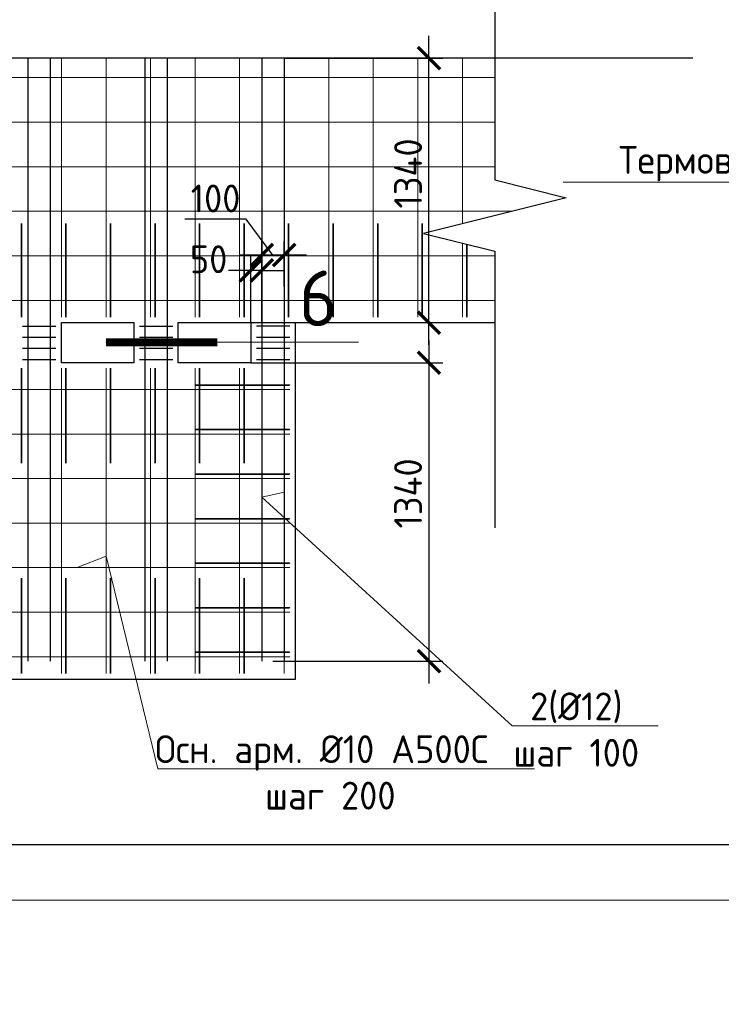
# Model space of a CAD drawing. Header units: millimetres. Extents: x -348641 to 659084, y -187953 to 16029.
# Tile 640 of 656: x -51734 to -45435, y -63225 to -54384. Entities that reach past the tile are written whole.
import ezdxf
from ezdxf import colors
from ezdxf.entities.mleader import LeaderData, LeaderLine
from ezdxf.math import Vec2, Vec3

# ---------------------------------------------------------------- set-up
doc = ezdxf.new("R2010")
doc.units = ezdxf.units.MM
for name, color, linetype, lineweight in [('_0.5', 94, 'Continuous', 50), ('RAZMER', 100, 'Continuous', 15), ('Перекрытие ж_бетон', 1, 'Continuous', 30), ('подоснова', 151, 'Continuous', 5), ('поз.', 2, 'Continuous', 25), ('РАЗМЕРЫ', 1, 'Continuous', 9), ('Текст', 7, 'Continuous', 25), ('ТОНКИЕ', 7, 'Continuous', 9), ('Узлы', 7, 'Continuous', 0)]:
    doc.layers.add(name, color=color, linetype=linetype, lineweight=lineweight)
doc.layers.add('PDF7_Text', color=7, linetype='Continuous')
doc.layers.add('ТОЛСТЫЕ_ОСНОВНЫЕ', color=6, linetype='Continuous')
doc.styles.add('GOST-2.304_Type-B', font='GOST_Common.ttf')
doc.styles.add('PDF Times New Roman', font='times.ttf')
doc.styles.add('ГОСТ', font='GOST_Common.ttf')
doc.dimstyles.new('СПДС', dxfattribs={"dimscale": 100, "dimtxt": 2.5, "dimasz": 2, "dimexe": 1.25, "dimexo": 0, "dimtad": 1, "dimdec": 0, "dimrnd": 5, "dimtxsty": 'GOST-2.304_Type-B', "dimblk": 'ARCHTICK', "dimcen": 2.5, "dimdle": 2, "dimclrd": 1, "dimclre": 1, "dimclrt": 1, "dimadec": 0, "dimazin": 2, "dimtfac": 0.75, "dimtdec": 0, "dimtmove": 1, "dimatfit": 3, "dimfxl": 1, "dimtfillclr": 256, "dimtolj": 1, "dimarcsym": 1})

# ---------------------------------------------------------------- blocks, each defined once
blk = doc.blocks.new('A$Cd09756da')
at = {"layer": 'PDF7_Text', "insert": (-11974.5, 1663.6), "char_height": 180, "width": 6881.019, "attachment_point": 7, "style": 'PDF Times New Roman'}
blk.add_mtext('\\pi1015.18152;Жилой дом со встроенными помещениями \\P\\pi311.27381;общественно-делового и коммерческого назначения на \\P\\pi667.38051;первом этаже здания и встроенно-пристроенным \\P\\pi874.76335;поликлиническим учреждением (поз. 2.2-2.3)', dxfattribs=at)
at = {"layer": 'Текст', "color": 7, "insert": (-11740.8, 4332.9), "char_height": 250, "attachment_point": 1, "style": 'ГОСТ'}
blk.add_mtext_dynamic_manual_height_columns('\\pi594.35517;{\\fTimes New Roman|b0|i0|c204|p18;\\C256;Строительство жилого комплекса со  встроенными помещениями \\P\\pi1441.86779;общественного-делового, коммерческого назначения и \\P\\pi41.3631;поликлиническим учреждением по адресу: г. Чита, ул. 1-я Коллективная}', width=11543.072, gutter_width=12.5, heights=[0], dxfattribs=at)
blk = doc.blocks.new('*U1236')
at = {"layer": 'ТОЛСТЫЕ_ОСНОВНЫЕ', "color": 6}
blk.add_lwpolyline([(20, 5), (886, 5), (886, 415), (20, 415)], close=True, dxfattribs=at)
at = {"layer": 'ТОНКИЕ'}
blk.add_lwpolyline([(0, 0), (891, 0), (891, 420), (0, 420)], close=True, dxfattribs=at)
blk = doc.blocks.new('основная сетка узел плиты')
at = {"layer": 'поз.', "linetype": 'Continuous', "elevation": 200.1}
blk.add_lwpolyline([(52343.5, -176313.8), (45773.8, -176313.8)], dxfattribs=at)
at = {"layer": 'РАЗМЕРЫ', "color": 9, "true_color": 0xc7c8ca, "elevation": 200.1}
for points in [[(46675.4, -176313.8), (46675.4, -178638.7)], [(47075.4, -176313.8), (47075.4, -178638.7)], [(47475.4, -176313.8), (47475.4, -178638.7)], [(47875.4, -176313.8), (47875.4, -178638.7)], [(48275.4, -176313.8), (48275.4, -178638.7)], [(48675.4, -176313.8), (48675.4, -178638.7)], [(49075.4, -176313.8), (49075.4, -178638.7)], [(49475.4, -176313.8), (49475.4, -178638.7)], [(49875.4, -176313.8), (49875.4, -178638.7)], [(50275.4, -176313.8), (50275.4, -177799.8)], [(45730.1, -176488.7), (50565.8, -176488.7)], [(45630.1, -176888.7), (50565.8, -176888.7)], [(39611.2, -177288.7), (50565.8, -177288.7)], [(39765.3, -177688.7), (50719.9, -177688.7)], [(50275.4, -177974.6), (50275.4, -178638.7)], [(39611.2, -178088.7), (50565.8, -178088.7)], [(39611.2, -178488.7), (50565.8, -178488.7)], [(46675.4, -179098.8), (46675.4, -181838.7)], [(47075.4, -179098.8), (47075.4, -181838.7)], [(47475.4, -179098.8), (47475.4, -181838.7)], [(47875.4, -179098.8), (47875.4, -181838.7)], [(48275.4, -179098.8), (48275.4, -181838.7)], [(48675.4, -179098.8), (48675.4, -181838.7)], [(42126.3, -179288.7), (48725.4, -179288.7)], [(42126.3, -179688.7), (48725.4, -179688.7)], [(42126.3, -180088.7), (48725.4, -180088.7)], [(42126.3, -180488.7), (48725.4, -180488.7)], [(42126.3, -180888.7), (48725.4, -180888.7)], [(42126.3, -181288.7), (48725.4, -181288.7)], [(42126.3, -181688.7), (48725.4, -181688.7)]]:
    blk.add_lwpolyline(points, dxfattribs=at)
at = {"layer": 'РАЗМЕРЫ', "color": 252, "lineweight": 35, "true_color": 0x939598, "elevation": 200.1}
for points in [[(46315.4, -178638.7), (46315.4, -178638.7), (46315.4, -177798.7)], [(46715.4, -178638.7), (46715.4, -178638.7), (46715.4, -177798.7)], [(47115.4, -178638.7), (47115.4, -178638.7), (47115.4, -177798.7)], [(47515.4, -178638.7), (47515.4, -178638.7), (47515.4, -177798.7)], [(47915.4, -178638.7), (47915.4, -178638.7), (47915.4, -177798.7)], [(48315.4, -178638.7), (48315.4, -178638.7), (48315.4, -177798.7)], [(48715.4, -178638.7), (48715.4, -178638.7), (48715.4, -177798.7)], [(49115.4, -178638.7), (49115.4, -178638.7), (49115.4, -177798.7)], [(49515.4, -178638.7), (49515.4, -178638.7), (49515.4, -177798.7)], [(49915.4, -178638.7), (49915.4, -178638.7), (49915.4, -177798.7)], [(50315.4, -178638.7), (50315.4, -178638.7), (50315.4, -177984.6)], [(46315.4, -179951.4), (46315.4, -179951.4), (46315.4, -179096.9)], [(46715.4, -179951.4), (46715.4, -179951.4), (46715.4, -179096.9)], [(47115.4, -179951.4), (47115.4, -179951.4), (47115.4, -179096.9)], [(47515.4, -179951.4), (47515.4, -179951.4), (47515.4, -179096.9)], [(47915.4, -179951.4), (47915.4, -179951.4), (47915.4, -179096.9)], [(48315.4, -179951.4), (48315.4, -179951.4), (48315.4, -179096.9)], [(48723.3, -179248.8), (48723.3, -179248.8), (47883.3, -179248.8)], [(48723.3, -179648.8), (48723.3, -179648.8), (47883.3, -179648.8)], [(48723.3, -180048.8), (48723.3, -180048.8), (47883.3, -180048.8)], [(48723.3, -180448.8), (48723.3, -180448.8), (47883.3, -180448.8)], [(48723.3, -180848.8), (48723.3, -180848.8), (47883.3, -180848.8)], [(46315.4, -181838.7), (46315.4, -181838.7), (46315.4, -180984.2)], [(46715.4, -181838.7), (46715.4, -181838.7), (46715.4, -180984.2)], [(47115.4, -181838.7), (47115.4, -181838.7), (47115.4, -180984.2)], [(47515.4, -181838.7), (47515.4, -181838.7), (47515.4, -180984.2)], [(47915.4, -181838.7), (47915.4, -181838.7), (47915.4, -180984.2)], [(48315.4, -181838.7), (48315.4, -181838.7), (48315.4, -180984.2)], [(48723.3, -181248.8), (48723.3, -181248.8), (47883.3, -181248.8)], [(48723.3, -181648.8), (48723.3, -181648.8), (47883.3, -181648.8)]]:
    blk.add_lwpolyline(points, dxfattribs=at)
blk = doc.blocks.new('_ArchTick')
at = {"color": 0, "linetype": 'ByBlock', "const_width": 0.15}
blk.add_lwpolyline([(-0.5, -0.5), (0.5, 0.5)], dxfattribs=at)
blk = doc.blocks.new('*D587')
at = {"layer": 'DEFPOINTS', "color": 0, "lineweight": 0, "transparency": 16777216}
for p in [(-49559.7, -56497.4), (-49559.7, -56779.8, 0.2), (-49359.7, -56779.8, 0.2)]:
    blk.add_point(p, dxfattribs=at)
at = {"layer": 'РАЗМЕРЫ', "color": 1, "lineweight": -2, "transparency": 16777216}
for p, q in [((-49700.1, -56176.6), (-50250.1, -56176.6)), ((-49459.7, -56497.4), (-49700.1, -56176.6)), ((-49559.7, -56779.8), (-49559.7, -56372.4)), ((-49359.7, -56779.8), (-49359.7, -56372.4)), ((-49159.7, -56497.4), (-49759.7, -56497.4))]:
    blk.add_line(p, q, dxfattribs=at)
at = {"layer": 'РАЗМЕРЫ', "color": 1, "lineweight": -2, "transparency": 16777216, "xscale": 200, "yscale": 200, "zscale": 200, "rotation": 180}
blk.add_blockref('_ArchTick', (-49559.7, -56497.4), dxfattribs=at)
at = {"layer": 'РАЗМЕРЫ', "color": 1, "lineweight": -2, "transparency": 16777216, "xscale": 200, "yscale": 200, "zscale": 200}
blk.add_blockref('_ArchTick', (-49359.7, -56497.4), dxfattribs=at)
at = {"layer": 'РАЗМЕРЫ', "color": 1, "lineweight": 0, "transparency": 16777216, "insert": (-49975.1, -55989.1), "char_height": 250, "attachment_point": 5, "style": 'GOST-2.304_Type-B'}
blk.add_mtext('\\A1;100', dxfattribs=at)
blk = doc.blocks.new('*D573')
at = {"layer": 'DEFPOINTS', "color": 0, "lineweight": 0, "transparency": 16777216}
for p in [(-49358.9, -54729.6, 0.1), (-48059.3, -54729.6), (-49659.7, -57104.6, 0.4)]:
    blk.add_point(p, dxfattribs=at)
at = {"layer": 'РАЗМЕРЫ', "color": 1, "lineweight": -2, "transparency": 16777216}
for p, q in [((-48059.3, -57304.6), (-48059.3, -54529.6)), ((-49358.9, -54729.6), (-47934.3, -54729.6)), ((-49659.7, -57104.6), (-47934.3, -57104.6))]:
    blk.add_line(p, q, dxfattribs=at)
at = {"layer": 'РАЗМЕРЫ', "color": 1, "lineweight": -2, "transparency": 16777216, "xscale": 200, "yscale": 200, "zscale": 200}
for p, rotation in [((-48059.3, -54729.6), 90), ((-48059.3, -57104.6), 270)]:
    blk.add_blockref('_ArchTick', p, dxfattribs=dict(at, rotation=rotation))
at = {"layer": 'РАЗМЕРЫ', "color": 1, "lineweight": 0, "transparency": 16777216, "insert": (-48246.8, -55764.6), "char_height": 250, "attachment_point": 5, "rotation": 90, "style": 'GOST-2.304_Type-B'}
blk.add_mtext('\\A1;1340', dxfattribs=at)
blk = doc.blocks.new('*D574')
at = {"layer": 'DEFPOINTS', "color": 0, "lineweight": 0, "transparency": 16777216}
for p in [(-49659.7, -56634.8), (-49659.7, -57104.6, -0.1), (-49559.7, -57104.6, -0.1)]:
    blk.add_point(p, dxfattribs=at)
at = {"layer": 'РАЗМЕРЫ', "color": 1, "lineweight": -2, "transparency": 16777216}
for p, q in [((-49659.7, -57104.6), (-49659.7, -56509.8)), ((-49559.7, -57104.6), (-49559.7, -56509.8)), ((-49659.7, -56634.8), (-49859.7, -56634.8)), ((-49559.7, -56634.8), (-49659.7, -56634.8)), ((-49559.7, -56634.8), (-49359.7, -56634.8))]:
    blk.add_line(p, q, dxfattribs=at)
at = {"layer": 'РАЗМЕРЫ', "color": 1, "lineweight": -2, "transparency": 16777216, "xscale": 200, "yscale": 200, "zscale": 200}
blk.add_blockref('_ArchTick', (-49659.7, -56634.8), dxfattribs=at)
at = {"layer": 'РАЗМЕРЫ', "color": 1, "lineweight": -2, "transparency": 16777216, "xscale": 200, "yscale": 200, "zscale": 200, "rotation": 180}
blk.add_blockref('_ArchTick', (-49559.7, -56634.8), dxfattribs=at)
at = {"layer": 'РАЗМЕРЫ', "color": 1, "lineweight": 0, "transparency": 16777216, "insert": (-50037.5, -56535.2), "char_height": 250, "attachment_point": 5, "style": 'GOST-2.304_Type-B'}
blk.add_mtext('\\A1;50', dxfattribs=at)
blk = doc.blocks.new('*D575')
at = {"layer": 'DEFPOINTS', "color": 0, "lineweight": 0, "transparency": 16777216}
for p in [(-49659.7, -57464.6, 0.4), (-49459.6, -60144.6, 0.4), (-48059.3, -60144.6)]:
    blk.add_point(p, dxfattribs=at)
at = {"layer": 'РАЗМЕРЫ', "color": 1, "lineweight": -2, "transparency": 16777216}
for p, q in [((-48059.3, -57264.6), (-48059.3, -60344.6)), ((-49659.7, -57464.6), (-47934.3, -57464.6)), ((-49459.6, -60144.6), (-47934.3, -60144.6))]:
    blk.add_line(p, q, dxfattribs=at)
at = {"layer": 'РАЗМЕРЫ', "color": 1, "lineweight": -2, "transparency": 16777216, "xscale": 200, "yscale": 200, "zscale": 200}
for p, rotation in [((-48059.3, -57464.6), 90), ((-48059.3, -60144.6), 270)]:
    blk.add_blockref('_ArchTick', p, dxfattribs=dict(at, rotation=rotation))
at = {"layer": 'РАЗМЕРЫ', "color": 1, "lineweight": 0, "transparency": 16777216, "insert": (-48246.8, -58637.7), "char_height": 250, "attachment_point": 5, "rotation": 90, "style": 'GOST-2.304_Type-B'}
blk.add_mtext('\\A1;1340', dxfattribs=at)
blk = doc.blocks.new('_None')

msp = doc.modelspace()

# ---------------------------------------------------------------- linework, layer by layer
at = {"layer": '_0.5', "color": 4, "lineweight": 0}
msp.add_line((-50959.6, -57281, -551.8), (-48692.5, -57281, -551.8), dxfattribs=at)
at = {"layer": 'RAZMER', "lineweight": 30}
for points, elevation in [([(-51660.5, -54729.6), (-51660.6, -60144.6)], 0.4), ([(-51460.5, -54729.6), (-51460.6, -60144.6)], 0.4), ([(-50610.5, -54729.6), (-50610.7, -60144.6)], 0.4), ([(-50410.5, -54729.6), (-50410.7, -60144.6)], 0.4), ([(-49559.6, -54729.6), (-49559.8, -60144.6)], 0.3), ([(-49359.6, -54729.6), (-49359.8, -60144.6)], 0.3), ([(-51708.1, -57134.6), (-51409.7, -57134.6)], 0.1), ([(-50658.1, -57134.6), (-50359.7, -57134.6)], 0.1), ([(-51708.1, -57234.6), (-51409.7, -57234.6)], 0.1), ([(-50658.1, -57234.6), (-50359.7, -57234.6)], 0.1), ([(-51708.1, -57334.6), (-51409.7, -57334.6)], 0.1), ([(-50658.1, -57334.6), (-50359.7, -57334.6)], 0.1), ([(-51708.1, -57434.6), (-51409.7, -57434.6)], 0.1), ([(-50658.1, -57434.6), (-50359.7, -57434.6)], 0.1)]:
    msp.add_lwpolyline(points, dxfattribs=dict(at, elevation=elevation))
for points in [[(-49607.2, -57134.5), (-49308.9, -57134.5)], [(-49607.2, -57234.5), (-49308.9, -57234.5)], [(-49607.2, -57334.5), (-49308.9, -57334.5)], [(-49607.2, -57434.5), (-49308.9, -57434.5)]]:
    msp.add_lwpolyline(points, dxfattribs=at)
at = {"layer": 'Перекрытие ж_бетон'}
msp.add_lwpolyline([(-58423.1, -57104.5), (-55958, -57104.5), (-55958, -60304.5), (-49258.9, -60304.5), (-49258.9, -57104.5), (-47468.5, -57104.5)], dxfattribs=at)
at = {"layer": 'Перекрытие ж_бетон', "elevation": 0.1}
for points in [[(-50709.7, -57464.6), (-51359.7, -57464.6), (-51359.7, -57104.6), (-50709.7, -57104.6)], [(-49659.7, -57464.6), (-50309.7, -57464.6), (-50309.7, -57104.6), (-49659.7, -57104.6)]]:
    msp.add_lwpolyline(points, close=True, dxfattribs=at)
at = {"layer": 'поз.', "linetype": 'Continuous'}
for points in [[(-47468.5, -53339.1), (-47468.5, -55823.1)], [(-47468.5, -55823.1), (-46828.5, -55983.1), (-48108.5, -56303.1)], [(-48108.5, -56303.1), (-47468.5, -56463.1), (-47468.5, -58947.1)]]:
    msp.add_lwpolyline(points, dxfattribs=at)
at = {"layer": 'Узлы', "color": 1, "linetype": 'Continuous', "lineweight": 0, "const_width": 70, "elevation": -551.8}
msp.add_lwpolyline([(-49959.6, -57281), (-50959.6, -57281)], dxfattribs=at)

# ---------------------------------------------------------------- block references
at = {"xscale": 100, "yscale": 100, "zscale": 100}
msp.add_blockref('*U1236', (-104886.9, -62289.5), dxfattribs=at)
at = {"lineweight": 50, "ltscale": 100}
for p in [(-201761.3, -61801.9), (-108408, -61745.4)]:
    msp.add_blockref('A$Cd09756da', p, dxfattribs=at)
at = {"layer": 'РАЗМЕРЫ', "lineweight": 35}
msp.add_blockref('основная сетка узел плиты', (-98034.3, 121584.2, -200.1), dxfattribs=at)

# ---------------------------------------------------------------- texts
note = msp.add_mtext_dynamic_manual_height_columns('\\pi1250;{\\H1.5152x;Общие указания :\\P}1.^IНастоящий подраздел разработан в составе рабочей документации на строительство объекта {\\H2.4344x; }"Строительство жилого комплекса со встроенными помещениями общественного-делового и коммерческого {\\H1.3552x; }назначения по адресу: г. Чита, ул. 1-я Коллективная. Жилой дом со встроенными помещениями {\\H1.71569x; }общественно-делового и коммерческого назначения на первом этаже здания (поз. 3.1)" Решения рабочей {\\H1.69543x; }Документации разработаны на основании:{\\H1.68902x; }\\P-^Iзадания на проектирование, выданного заказчиком;{\\H1.60366x; }\\P-^Iрешений стадии "Проектная Документация (проект №24-04-КР.2)"{\\H1.73211x; }\\Pразработанных ООО "Комплексная проектно-сопроводительная компания", утвержденных {\\H1.6768x; }заказчиком;{\\H1.60773x; }\\PВ соответствии с требованиями нормативных документов:{\\H1.63076x; }\\P-^IФЗ №184 "О техническом регулировании";{\\H1.62308x; }\\P-^IФЗ №123 "Технический регламент о требованиях пожарной безопасности";{\\H1.62564x; }\\P-^IСП 20.13330.2016 "Нагрузки и воздействия",{\\H1.62479x; }\\P-^IСП 63.13330.2018 "Бетонные и железобетонные конструкции. Основные положения".{\\H1.62507x; }\\P-^IСП 22.13330.2016 "Основания зданий и сооружений";{\\H1.62498x; }\\P-^IСП 45.13330.2017 "Земляные сооружения, основания и фундаменты".{\\H1.62501x; }\\P2.^IПри работах по устройству монолитных конструкций руководствоваться СП 70.13330.2012 {\\H1.625x; }"Несущие и ограждающие конструкции".{\\H1.625x; }\\P3.^IЗа относительную отметку 0,000 принята отметка чистого пола первого этажа, {\\H1.625x; }соответствующая абсолютной отметке 648,0 в Балтийской системе высот.{\\H1.625x; }\\P4.^IПеречень видов работ, Зля которых необходимо составлять акты освидетельствования {\\H1.625x; }скрытых работ: {\\H1.625x; }\\PБетонные и железобетонные конструкции монолитные:{\\H1.625x; }\\Pармирование; защитные слои,- анкеровка арматуры; установка закладных деталей.{\\H1.625x; }\\PМонтаж сборных железобетонных и бетонных конструкций:{\\H1.625x; }\\Pсварка и антикоррозионное покрыт при отсутствии актов освиветельствования превшествующих {\\H1.625x; }скрытых работ во всех случаях.{\\H1.625x; }\\P1. Железобетонные конструкции разработаны в соответствии СП 22.13330.2016 "Основания зданий и {\\H1.62576x; }сооружений", СП 63.13330.2018 "Бетонные и железобетонные конструкции. Общие положения".{\\H1.62541x; }\\P2. Несущие конструкции здания рассчитаны и запроектированы для данных геологических условий. {\\H1.62486x; }\\P3. Арматура класса А240 и А500С по ГОСТ Р 34028-2016, материал монолитных конструкций ниже {\\H1.62505x; }нуля - бетон тяжелый класса В25 по ГОСТ 26633-2015.{\\H1.62498x; }\\P4. Работы по бетонированию монолитных конструкций вести в соответствии со СП 70.13330.2012 {\\H1.62501x; }"Несущие и ограждающие конструкции".{\\H1.625x; }\\P5. Все строительно-монтажные работы необходимо выполнять в соответствии со СНиП 12-03-2001 {\\H1.625x; }"Безопасность труда в строительстве. Часть 1. Общие требования.", Безопасность труда в строительстве. {\\H1.625x; }Часть 2. Строительное производство". Строительство здания должно производиться в соответствии с {\\H1.625x; }проектом производства работ (ППР).{\\H1.725x; }\\PПри отсутствии ППР производство строительно-монтажных работ запрещается.{\\H1.67917x; }\\P6. Бетон конструкции должны удовлетворять требованиям ГОСТ 26633-2015, ГОСТ 25192-2012.{\\H1.60694x; }\\P7. Бетон следует укладывать в бетонные конструкции горизонтальными слоями одинаковой {\\H1.63102x; }толщины без разрывов, с последовательным направлением укладки в одну сторону во всех слоях.{\\H1.62299x; }\\P8. В начальный период твердения бетон необходимо защищать от попадания атмосферных осадков {\\H1.62567x; }или потерь влаги.{\\H1.62478x; }\\P9. При перерывах в бетонировании устраивать рабочие швы бетонирования. Места рабочих швов {\\H1.62507x; }бетонирования разработать в ППР и согласовать с авторским надзором. С поверхности рабочих швов {\\H1.62498x; }удалить цементную плёнку металлическими щётками с последующей поливкой водой. В рабочем шве {\\H1.62501x; }устанавливать вертикальные сетки из проволоки ячейкой 50x50мм. Поверхность рабочих швов должна быть {\\H1.625x; }перпендикулярна поверхности плиты.{\\H1.625x; }\\P10. Арматурные изделия изготавливать в соответствии с ГОСТ Р 57997-2017, ГОСТ 5264-80, ГОСТ {\\H1.625x; }14098-2014.{\\H1.625x; }\\P11. Плоские сетки и каркасы изготавливать с помощью контактной точечной сварки (кроме {\\H1.725x; }оговоренных случаев).{\\H1.77917x; }\\P12. Расчётные сопротивления сборных соединений и материалы для сборки принимать по табл. Г1, Г2 {\\H1.66111x; }СП 52-101-2003.{\\H1.61296x; }\\P13. Стыки арматурных стержней должны иметь длину перепуска (нахлёстка) не менее указанной в {\\H1.72901x; }проекте. В неоговоренных случаях длину стыка рабочей арматуры внахлёстку без сварки принимать по {\\H1.67783x; }п.8.3.27 СП 52-101-2003. {\\H1.60739x; }\\P14. Толщина защитного слоя бетона для рабочей арматуры должна соответствовать значениям, {\\H1.63087x; }указанным в проекте. {\\H1.62304x; }\\PВ неоговоренных случаях принимать не менее 25мм.{\\H1.62565x; }\\P15. Уход за свежеуложенным бетоном начинать сразу после укладки бетонной смеси и осуществлять {\\H1.62478x; }', width=16929.188, gutter_width=1000, heights=[39809.3, 0], dxfattribs=dict(insert=(-237518.3, -21989.2), char_height=250, attachment_point=1, style='ГОСТ'))
for column, words in zip(note.columns.linked_columns, ['до достижения прочности бетона не менее 70% от проектной.\\P\\pi1250;16. Распалубку плит  осуществлять по достижении прочности бетона не менее 80% от проектной.{\\H1.83475x; }\\P17. Два крайних арматурных стержня, расположенных по контуру плиты, привязать ко всем {\\H1.55574x; }стержням в местах пересечений.{\\H1.64809x; }\\P18. В процессе производства работ предусмотреть мероприятия по противопожарной защите и {\\H1.6173x; }контролю за выполнением правил пожарной безопасности на всех этапах строительства.{\\H1.62757x; }\\P19. Все работы Выполнять по проекту производства работ (ППР), согласованному с организациями, {\\H1.72414x; }ответственными за эксплуатацию существующих инженерных сетей и дорог на существующей площадке.{\\H1.67945x; }\\P20. Проект рассчитан на производство работ в период положительных температур. В случае {\\H1.60685x; }выполнения работ при отрицательных температурах необходимо выполнять требования СНиП часть 3 по {\\H1.63105x; }производству работ и ППР.{\\H1.62298x; }\\P21. При минимальной температуре воздуха до минус 15°С допускается:{\\H1.62567x; }\\P - выдерживание бетона в конструкции методом термоса, при предварительном разогреве бетонной {\\H1.62478x; }смеси, {\\H1.62507x; }\\P -форсированный электроразогрев бетона в конструкции с повторным уплотнением.{\\H1.62498x; }\\PПри минимальной температуре воздуха до минус 25°С допускается:{\\H1.62501x; }\\P -обогрев бетона в греющей опалубке с помощью низкотемпературных электронагревателей,{\\H1.625x; }\\P -электродный сквозной прогреб бетона,{\\H1.625x; }\\P -электрообогрев с помощью греющего провода.{\\H1.625x; }']):
    column.text = words
at = {"layer": 'Текст', "color": 7, "insert": (-213761.3, -60301.9), "char_height": 250, "attachment_point": 1, "style": 'ГОСТ'}
msp.add_mtext_dynamic_manual_height_columns('\\pi3500;\\P\\pi2444.69697;Общие данные{\\H1.83333x; }', width=7000, gutter_width=12.5, heights=[1500], dxfattribs=at)
at = {"layer": 'Узлы', "color": 1, "linetype": 'Continuous', "lineweight": 0, "insert": (-49054, -56886, -551.8), "char_height": 500, "attachment_point": 5, "style": 'GOST-2.304_Type-B'}
msp.add_mtext_dynamic_manual_height_columns('6', width=723.88, gutter_width=25, heights=[0], dxfattribs=at)

# ---------------------------------------------------------------- dimensions: what is measured, and where the dimension line sits
at = {"layer": 'РАЗМЕРЫ', "lineweight": 0}
dim = msp.add_linear_dim(base=(-48059.3, -54729.6, -0.1), p1=(-49659.7, -57104.6, 0.3), p2=(-49358.9, -54729.6), angle=90, text='1340', dimstyle='СПДС', override={"dimlfac": 0.5, "dimrnd": 5}, dxfattribs=at)
dim.commit()
dim.dimension.update_dxf_attribs({"geometry": '*D573', "text_midpoint": (-48059.3, -55764.6, -0.1), "dimtype": 160})
for base, p1, p2, picture, middle in [((-49559.7, -56497.4, 0.1), (-49359.7, -56779.8, 0.3), (-49559.7, -56779.8, 0.3), '*D587', (-49762.6, -56176.6, 0.1)), ((-49659.7, -56634.8, 0.2), (-49559.7, -57104.6, 0.1), (-49659.7, -57104.6, 0.1), '*D574', (-50037.5, -56722.7, 0.2))]:
    dim = msp.add_linear_dim(base=base, p1=p1, p2=p2, dimstyle='СПДС', override={"dimlfac": 0.5, "dimrnd": 5}, dxfattribs=at)
    dim.commit()
    dim.dimension.update_dxf_attribs({"geometry": picture, "text_midpoint": middle, "dimtype": 160})
dim = msp.add_linear_dim(base=(-48059.3, -60144.6, 0.1), p1=(-49659.7, -57464.6, 0.5), p2=(-49459.6, -60144.6, 0.5), angle=270, dimstyle='СПДС', override={"dimlfac": 0.5, "dimrnd": 5}, dxfattribs=at)
dim.commit()
dim.dimension.update_dxf_attribs({"geometry": '*D575', "text_midpoint": (-48059.3, -58637.7, 0.1), "dimtype": 160})

# ---------------------------------------------------------------- leaders
at = {"layer": 'подоснова', "color": 2, "lineweight": 0, "ltscale": 0.3}
ml = msp.add_multileader_mtext('Standard', dxfattribs=at)
ml.set_content('Термовкладыш ', color=2, style='GOST-2.304_Type-B')
ml.set_leader_properties(color=256, linetype='ByLayer', lineweight=15)
ml.set_arrow_properties(name='NONE')
ml.build(insert=Vec2(0, 0))
ml.multileader.update_dxf_attribs({"text_left_attachment_type": 6, "text_right_attachment_type": 6, "dogleg_length": 0.1, "arrow_head_size": 18})
ctx = ml.context
ctx.base_point, ctx.char_height, ctx.arrow_head_size, ctx.landing_gap_size, ctx.plane_origin = Vec3(-46397.3, -55842.7), 250, 18, 20, Vec3(-49311.3, -50706.5)
ctx.left_attachment, ctx.right_attachment, ctx.text_align_type = 6, 6, 1
notes = []
notes.append((ctx, [(1, (1, 1, 0), (-44157.2, -55842.7), (-1, 0), 0.1, [(1, [(-42608.9, -53721.1), (-38831.9, -53764.6)], 0, [])])]))
ctx.mtext.insert, ctx.mtext.alignment, ctx.mtext.flow_direction = Vec3(-45277.3, -55517.7), 2, 5
ml = msp.add_multileader_mtext('Standard', dxfattribs=at)
ml.set_content('2(%%C12)\\Pшаг 100', color=2, style='GOST-2.304_Type-B')
ml.set_leader_properties(color=256, linetype='ByLayer', lineweight=15)
ml.set_arrow_properties(name='NONE')
ml.build(insert=Vec2(0, 0))
ml.multileader.update_dxf_attribs({"text_left_attachment_type": 6, "text_right_attachment_type": 6, "dogleg_length": 0.1, "arrow_head_size": 18})
ctx = ml.context
ctx.base_point, ctx.char_height, ctx.arrow_head_size, ctx.landing_gap_size, ctx.plane_origin = Vec3(-47311.9, -60724.9, 359.9), 250, 18, 20, Vec3(-53460.1, -55616.6, 359.9)
ctx.left_attachment, ctx.right_attachment, ctx.text_align_type = 6, 6, 1
notes.append((ctx, [(0, (1, 1, 0), (-47312, -60724.9, 359.9), (1, 0), 0.1, [(1, [(-49359.8, -58627.4, 359.9), (-49559.8, -58672.1, 359.9)], 0, [])])]))
ctx.mtext.insert, ctx.mtext.alignment, ctx.mtext.flow_direction = Vec3(-46736.6, -60424.9, 359.9), 2, 5
ml = msp.add_multileader_mtext('Standard', dxfattribs=at)
ml.set_content('Осн. арм. %%C10 А500С\\P шаг 200', color=2, style='GOST-2.304_Type-B')
ml.set_leader_properties(color=256, linetype='ByLayer', lineweight=15)
ml.set_arrow_properties(name='NONE')
ml.build(insert=Vec2(0, 0))
ml.multileader.update_dxf_attribs({"text_left_attachment_type": 6, "text_right_attachment_type": 6, "dogleg_length": 0.1, "arrow_head_size": 18})
ctx = ml.context
ctx.base_point, ctx.char_height, ctx.arrow_head_size, ctx.landing_gap_size, ctx.plane_origin = Vec3(-50494.2, -61109.7, -200.1), 250, 18, 20, Vec3(-57805.7, -57231.9, -200.1)
ctx.left_attachment, ctx.right_attachment, ctx.text_align_type = 6, 6, 1
notes.append((ctx, [(0, (1, 1, 0), (-50494.3, -61109.7, -200.1), (1, 0), 0.1, [(1, [(-51219.2, -59304.5, -200.1), (-50958.9, -59202.3, -200.1)], 0, [])])]))
ctx.mtext.insert, ctx.mtext.alignment, ctx.mtext.flow_direction = Vec3(-49020.8, -60809.7, -200.1), 2, 5
for ctx, leaders in notes:
    for number, flags, end, landing, length, lines in leaders:
        leader = LeaderData()
        leader.index, (leader.has_last_leader_line, leader.has_dogleg_vector, leader.attachment_direction) = number, flags
        leader.last_leader_point, leader.dogleg_vector, leader.dogleg_length = Vec3(end), Vec3(landing), length
        for number, points, colour, breaks in lines:
            line = LeaderLine()
            line.index, line.vertices, line.color, line.breaks = number, Vec3.list(points), colors.encode_raw_color(colour), breaks
            leader.lines.append(line)
        ctx.leaders.append(leader)

doc.saveas('drawing.dxf')
